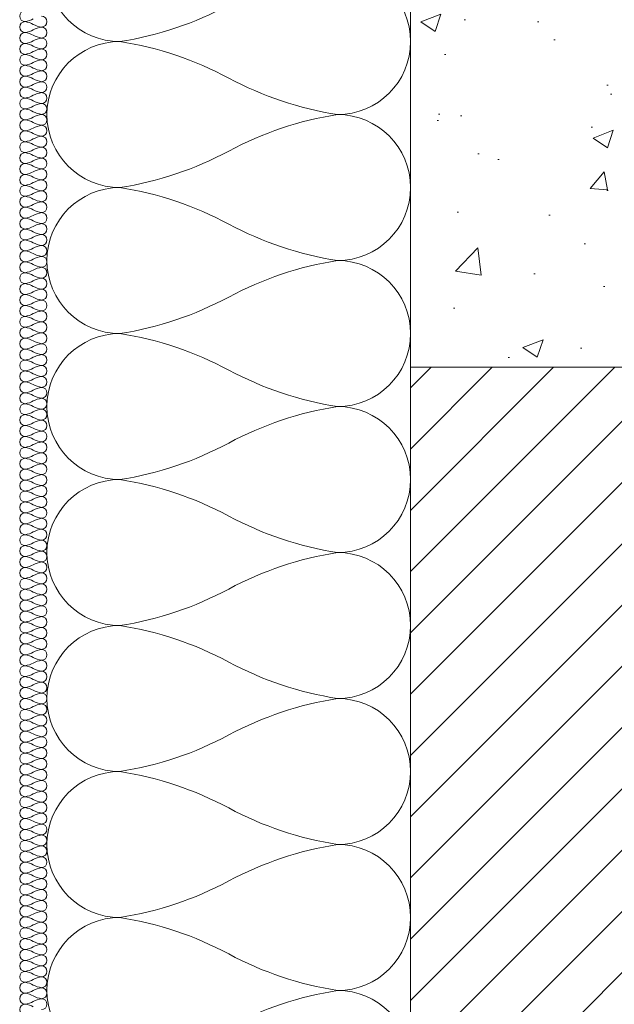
# Model space of a CAD drawing. Header units: millimetres. Extents: x 3652085 to 3778338, y -303702 to -273644.
# Tile 552 of 588: x 3765965 to 3766096, y -276407 to -276191. Entities that reach past the tile are written whole.
import ezdxf

# ---------------------------------------------------------------- set-up
doc = ezdxf.new("R2010")
doc.units = ezdxf.units.MM
for name, color, linetype, lineweight in [('004 Brick Wall', 7, 'Continuous', 0), ('021 Various', 7, 'Continuous', 5), ('INSULATION (HAUSEART)', 31, 'Continuous', 15), ('SLAB    _HAUSART_', 8, 'Continuous', 9)]:
    doc.layers.add(name, color=color, linetype=linetype, lineweight=lineweight)

msp = doc.modelspace()

# ---------------------------------------------------------------- hatches: boundary and pattern name
at = {"layer": '004 Brick Wall', "linetype": 'Continuous', "lineweight": 0}
h = msp.add_hatch(dxfattribs=at)
h.set_pattern_fill('ANSI31', scale=3, angle=-360, style=0)
h.set_pattern_definition([(45, (93246.419, 19231.252), (-6.73519209, 6.73519209), [])])
h.paths.add_polyline_path([(3766051.38, -276267.08), (3766051.38, -277347.39), (3766251.36, -277347.39), (3766251.37, -276349.98), (3766251.37, -276267.08)])
at = {"layer": 'SLAB    _HAUSART_', "linetype": 'Continuous', "lineweight": 0}
h = msp.add_hatch(dxfattribs=at)
h.set_pattern_fill('AR-CONC', scale=0.25, style=0)
h.set_pattern_definition([(50, (3764312.685, -280677.555), (45.54617, -3.98477), [4.7625, -52.3875]), (355, (3764312.685, -280677.555), (-8.81086, 47.7642), [3.81, -41.91015]), (100.4514, (3764316.48, -280677.887), (36.7353, 43.77944), [4.0475, -44.52256]), (46.1842, (3764312.685, -280664.855), (67.76976, -10.5106), [7.14375, -78.58125]), (96.6356, (3764318.33, -280665.73), (59.351, 61.8565), [6.0713, -66.7839]), (351.1842, (3764312.685, -280664.855), (59.351, 61.8565), [5.715, -62.8649]), (21, (3764319.035, -280668.03), (37.9036, -25.5663), [4.7625, -52.3875]), (326, (3764319.035, -280668.03), (15.4505, 46.047), [3.81, -41.91]), (71.4514, (3764322.194, -280670.16), (53.3541, 20.4807), [4.0475, -44.5225]), (37.5, (3764312.685, -280677.555), (0.77215, 21.13876), [0, -41.402, 0, -42.545, 0, -42.06875]), (7.5, (3764312.685, -280677.555), (16.70492, 25.04514), [0, -24.257, 0, -40.4495, 0, -16.03375]), (327.5, (3764298.525, -280677.555), (33.89765, -1.432186), [0, -15.875, 0, -49.53, 0, -65.7225]), (317.5, (3764292.175, -280677.555), (37.0323, 6.35662), [0, -20.6375, 0, -32.893, 0, -46.6725])])
h.paths.add_polyline_path([(3766051.39, -276067.08), (3766051.39, -276267.08), (3766251.37, -276267.08), (3766251.37, -276067.08)])

# ---------------------------------------------------------------- linework, layer by layer
at = {"layer": '004 Brick Wall', "color": 7, "linetype": 'Continuous', "lineweight": 15, "elevation": 3252.74}
msp.add_lwpolyline([(3766051.39, -276067.08), (3766051.39, -276267.08), (3766251.37, -276267.08), (3766251.37, -276067.08), (3766051.39, -276067.08)], close=True, dxfattribs=at)
at = {"layer": '021 Various', "elevation": 4644.32}
for points in [[(3765966.59, -276188.69, 1), (3765966.59, -276191.09, 0.084342), (3765968.39, -276190.49, -0.084342)], [(3765970.19, -276189.89, -1), (3765970.19, -276192.29, -0.084342), (3765968.39, -276191.69, 0.084342), (3765966.59, -276191.09, 1), (3765966.59, -276193.49, 0.084342), (3765968.39, -276192.89, -0.084342), (3765970.19, -276192.29, -1), (3765970.19, -276194.69, -0.084342), (3765968.39, -276194.09, 0.084342), (3765966.59, -276193.49, 1), (3765966.59, -276195.89, 0.084342), (3765968.39, -276195.29, -0.084342), (3765970.19, -276194.69, -1), (3765970.19, -276197.09, -0.084342), (3765968.39, -276196.49, 0.084342), (3765966.59, -276195.89, 1), (3765966.59, -276198.29, 0.084342), (3765968.39, -276197.69, -0.084342), (3765970.19, -276197.09, -1), (3765970.19, -276199.49, -0.084342), (3765968.39, -276198.89, 0.084342), (3765966.59, -276198.29, 1), (3765966.59, -276200.69, 0.084342), (3765968.39, -276200.09, -0.084342), (3765970.19, -276199.49, -1), (3765970.19, -276201.89, -0.084342), (3765968.39, -276201.29, 0.084342), (3765966.59, -276200.69, 1), (3765966.59, -276203.09, 0.084342), (3765968.39, -276202.49, -0.084342), (3765970.19, -276201.89, -1), (3765970.19, -276204.29, -0.084342), (3765968.39, -276203.69, 0.084342), (3765966.59, -276203.09, 1), (3765966.59, -276205.49, 0.084342), (3765968.39, -276204.89, -0.084342), (3765970.19, -276204.29, -1), (3765970.19, -276206.69, -0.084342), (3765968.39, -276206.09, 0.084342), (3765966.59, -276205.49, 1), (3765966.59, -276207.89, 0.084342), (3765968.39, -276207.29, -0.084342), (3765970.19, -276206.69, -1), (3765970.19, -276209.09, -0.084342), (3765968.39, -276208.49, 0.084342), (3765966.59, -276207.89, 1), (3765966.59, -276210.29, 0.084342), (3765968.39, -276209.69, -0.084342), (3765970.19, -276209.09, -1), (3765970.19, -276211.49, -0.084342), (3765968.39, -276210.89, 0.084342), (3765966.59, -276210.29, 1), (3765966.59, -276212.69, 0.084342), (3765968.39, -276212.09, -0.084342), (3765970.19, -276211.49, -1), (3765970.19, -276213.89, -0.084342), (3765968.39, -276213.29, 0.084342), (3765966.59, -276212.69, 1), (3765966.59, -276215.09, 0.084342), (3765968.39, -276214.49, -0.084342), (3765970.19, -276213.89, -1), (3765970.19, -276216.29, -0.084342), (3765968.39, -276215.69, 0.084342), (3765966.59, -276215.09, 1), (3765966.59, -276217.49, 0.084342), (3765968.39, -276216.89, -0.084342), (3765970.19, -276216.29, -1), (3765970.19, -276218.69, -0.084342), (3765968.39, -276218.09, 0.084342), (3765966.59, -276217.49, 1), (3765966.59, -276219.89, 0.084342), (3765968.39, -276219.29, -0.084342), (3765970.19, -276218.69, -1), (3765970.19, -276221.09, -0.084342), (3765968.39, -276220.49, 0.084342), (3765966.59, -276219.89, 1), (3765966.59, -276222.29, 0.084342), (3765968.39, -276221.69, -0.084342), (3765970.19, -276221.09, -1), (3765970.19, -276223.49, -0.084342), (3765968.39, -276222.89, 0.084342), (3765966.59, -276222.29, 1), (3765966.59, -276224.69, 0.084342), (3765968.39, -276224.09, -0.084342), (3765970.19, -276223.49, -1), (3765970.19, -276225.89, -0.084342), (3765968.39, -276225.29, 0.084342), (3765966.59, -276224.69, 1), (3765966.59, -276227.09, 0.084342), (3765968.39, -276226.49, -0.084342), (3765970.19, -276225.89, -1), (3765970.19, -276228.29, -0.084342), (3765968.39, -276227.69, 0.084342), (3765966.59, -276227.09, 1), (3765966.59, -276229.49, 0.084342), (3765968.39, -276228.89, -0.084342), (3765970.19, -276228.29, -1), (3765970.19, -276230.69, -0.084342), (3765968.39, -276230.09, 0.084342), (3765966.59, -276229.49, 1), (3765966.59, -276231.89, 0.084342), (3765968.39, -276231.29, -0.084342), (3765970.19, -276230.69, -1), (3765970.19, -276233.09, -0.084342), (3765968.39, -276232.49, 0.084342), (3765966.59, -276231.89, 1), (3765966.59, -276234.3, 0.084342), (3765968.39, -276233.69, -0.084342), (3765970.19, -276233.09, -1), (3765970.19, -276235.5, -0.084342), (3765968.39, -276234.9, 0.084342), (3765966.59, -276234.3, 1), (3765966.59, -276236.7, 0.084342), (3765968.39, -276236.1, -0.084342), (3765970.19, -276235.5, -1), (3765970.19, -276237.9, -0.084342), (3765968.39, -276237.3, 0.084342), (3765966.59, -276236.7, 1), (3765966.59, -276239.1, 0.084342), (3765968.39, -276238.5, -0.084342), (3765970.19, -276237.9, -1), (3765970.19, -276240.3, -0.084342), (3765968.39, -276239.7, 0.084342), (3765966.59, -276239.1, 1), (3765966.59, -276241.5, 0.084342), (3765968.39, -276240.9, -0.084342), (3765970.19, -276240.3, -1), (3765970.19, -276242.7, -0.084342), (3765968.39, -276242.1, 0.084342), (3765966.59, -276241.5, 1), (3765966.59, -276243.9, 0.084342), (3765968.39, -276243.3, -0.084342), (3765970.19, -276242.7, -1), (3765970.19, -276245.1, -0.084342), (3765968.39, -276244.5, 0.084342), (3765966.59, -276243.9, 1), (3765966.59, -276246.3, 0.084342), (3765968.39, -276245.7, -0.084342), (3765970.19, -276245.1, -1), (3765970.19, -276247.5, -0.084342), (3765968.39, -276246.9, 0.084342), (3765966.59, -276246.3, 1), (3765966.59, -276248.7, 0.084342), (3765968.39, -276248.1, -0.084342), (3765970.19, -276247.5, -1), (3765970.19, -276249.9, -0.084342), (3765968.39, -276249.3, 0.084342), (3765966.59, -276248.7, 1), (3765966.59, -276251.1, 0.084342), (3765968.39, -276250.5, -0.084342), (3765970.19, -276249.9, -1), (3765970.19, -276252.3, -0.084342), (3765968.39, -276251.7, 0.084342), (3765966.59, -276251.1, 1), (3765966.59, -276253.5, 0.084342), (3765968.39, -276252.9, -0.084342), (3765970.19, -276252.3, -1), (3765970.19, -276254.7, -0.084342), (3765968.39, -276254.1, 0.084342), (3765966.59, -276253.5, 1), (3765966.59, -276255.9, 0.084342), (3765968.39, -276255.3, -0.084342), (3765970.19, -276254.7, -1), (3765970.19, -276257.1, -0.084342), (3765968.39, -276256.5, 0.084342), (3765966.59, -276255.9, 1), (3765966.59, -276258.3, 0.084342), (3765968.39, -276257.7, -0.084342), (3765970.19, -276257.1, -1), (3765970.19, -276259.5, -0.084342), (3765968.39, -276258.9, 0.084342), (3765966.59, -276258.3, 1), (3765966.59, -276260.7, 0.084342), (3765968.39, -276260.1, -0.084342), (3765970.19, -276259.5, -1), (3765970.19, -276261.9, -0.084342), (3765968.39, -276261.3, 0.084342), (3765966.59, -276260.7, 1), (3765966.59, -276263.1, 0.084342), (3765968.39, -276262.5, -0.084342), (3765970.19, -276261.9, -1), (3765970.19, -276264.3, -0.084342), (3765968.39, -276263.7, 0.084342), (3765966.59, -276263.1, 1), (3765966.59, -276265.5, 0.084342), (3765968.39, -276264.9, -0.084342), (3765970.19, -276264.3, -1), (3765970.19, -276266.7, -0.084342), (3765968.39, -276266.1, 0.084342), (3765966.59, -276265.5, 1), (3765966.59, -276267.9, 0.084342), (3765968.39, -276267.3, -0.084342), (3765970.19, -276266.7, -1), (3765970.19, -276269.1, -0.084342), (3765968.39, -276268.5, 0.084342), (3765966.59, -276267.9, 1), (3765966.59, -276270.3, 0.084342), (3765968.39, -276269.7, -0.084342), (3765970.19, -276269.1, -1), (3765970.19, -276271.5, -0.084342), (3765968.39, -276270.9, 0.084342), (3765966.59, -276270.3, 1), (3765966.59, -276272.7, 0.084342), (3765968.39, -276272.1, -0.084342), (3765970.19, -276271.5, -1), (3765970.19, -276273.9, -0.084342), (3765968.39, -276273.3, 0.084342), (3765966.59, -276272.7, 1), (3765966.59, -276275.1, 0.084342), (3765968.39, -276274.5, -0.084342), (3765970.19, -276273.9, -1), (3765970.19, -276276.3, -0.084342), (3765968.39, -276275.7, 0.084342), (3765966.59, -276275.1, 1), (3765966.59, -276277.5, 0.084342), (3765968.39, -276276.9, -0.084342), (3765970.19, -276276.3, -1), (3765970.19, -276278.7, -0.084342), (3765968.39, -276278.1, 0.084342), (3765966.59, -276277.5, 1), (3765966.59, -276279.9, 0.084342), (3765968.39, -276279.3, -0.084342), (3765970.19, -276278.7, -1), (3765970.19, -276281.1, -0.084342), (3765968.39, -276280.5, 0.084342), (3765966.59, -276279.9, 1), (3765966.59, -276282.3, 0.084342), (3765968.39, -276281.7, -0.084342), (3765970.19, -276281.1, -1), (3765970.19, -276283.5, -0.084342), (3765968.39, -276282.9, 0.084342), (3765966.59, -276282.3, 1), (3765966.59, -276284.7, 0.084342), (3765968.39, -276284.1, -0.084342), (3765970.19, -276283.5, -1), (3765970.19, -276285.9, -0.084342), (3765968.39, -276285.3, 0.084342), (3765966.59, -276284.7, 1), (3765966.59, -276287.1, 0.084342), (3765968.39, -276286.5, -0.084342), (3765970.19, -276285.9, -1), (3765970.19, -276288.3, -0.084342), (3765968.39, -276287.7, 0.084342), (3765966.59, -276287.1, 1), (3765966.59, -276289.5, 0.084342), (3765968.39, -276288.9, -0.084342), (3765970.19, -276288.3, -1), (3765970.19, -276290.7, -0.084342), (3765968.39, -276290.1, 0.084342), (3765966.59, -276289.5, 1), (3765966.59, -276291.9, 0.084342), (3765968.39, -276291.3, -0.084342), (3765970.19, -276290.7, -1), (3765970.19, -276293.1, -0.084342), (3765968.39, -276292.5, 0.084342), (3765966.59, -276291.9, 1), (3765966.59, -276294.3, 0.084342), (3765968.39, -276293.7, -0.084342), (3765970.19, -276293.1, -1), (3765970.19, -276295.5, -0.084342), (3765968.39, -276294.9, 0.084342), (3765966.59, -276294.3, 1), (3765966.59, -276296.7, 0.084342), (3765968.39, -276296.1, -0.084342), (3765970.19, -276295.5, -1), (3765970.19, -276297.9, -0.084342), (3765968.39, -276297.3, 0.084342), (3765966.59, -276296.7, 1), (3765966.59, -276299.1, 0.084342), (3765968.39, -276298.5, -0.084342), (3765970.19, -276297.9, -1), (3765970.19, -276300.3, -0.084342), (3765968.39, -276299.7, 0.084342), (3765966.59, -276299.1, 1), (3765966.59, -276301.5, 0.084342), (3765968.39, -276300.9, -0.084342), (3765970.19, -276300.3, -1), (3765970.19, -276302.7, -0.084342), (3765968.39, -276302.1, 0.084342), (3765966.59, -276301.5, 1), (3765966.59, -276303.9, 0.084342), (3765968.39, -276303.3, -0.084342), (3765970.19, -276302.7, -1), (3765970.19, -276305.1, -0.084342), (3765968.39, -276304.5, 0.084342), (3765966.59, -276303.9, 1), (3765966.59, -276306.3, 0.084342), (3765968.39, -276305.7, -0.084342), (3765970.19, -276305.1, -1), (3765970.19, -276307.5, -0.084342), (3765968.39, -276306.9, 0.084342), (3765966.59, -276306.3, 1), (3765966.59, -276308.7, 0.084342), (3765968.39, -276308.1, -0.084342), (3765970.19, -276307.5, -1), (3765970.19, -276309.9, -0.084342), (3765968.39, -276309.3, 0.084342), (3765966.59, -276308.7, 1), (3765966.59, -276311.1, 0.084342), (3765968.39, -276310.5, -0.084342), (3765970.19, -276309.9, -1), (3765970.19, -276312.3, -0.084342), (3765968.39, -276311.7, 0.084342), (3765966.59, -276311.1, 1), (3765966.59, -276313.5, 0.084342), (3765968.39, -276312.9, -0.084342), (3765970.19, -276312.3, -1), (3765970.19, -276314.7, -0.084342), (3765968.39, -276314.1, 0.084342), (3765966.59, -276313.5, 1), (3765966.59, -276315.9, 0.084342), (3765968.39, -276315.3, -0.084342), (3765970.19, -276314.7, -1), (3765970.19, -276317.1, -0.084342), (3765968.39, -276316.5, 0.084342), (3765966.59, -276315.9, 1), (3765966.59, -276318.3, 0.084342), (3765968.39, -276317.7, -0.084342), (3765970.19, -276317.1, -1), (3765970.19, -276319.51, -0.084342), (3765968.39, -276318.9, 0.084342), (3765966.59, -276318.3, 1), (3765966.59, -276320.71, 0.084342), (3765968.39, -276320.11, -0.084342), (3765970.19, -276319.51, -1), (3765970.19, -276321.91, -0.084342), (3765968.39, -276321.31, 0.084342), (3765966.59, -276320.71, 1), (3765966.59, -276323.11, 0.084342), (3765968.39, -276322.51, -0.084342), (3765970.19, -276321.91, -1), (3765970.19, -276324.31, -0.084342), (3765968.39, -276323.71, 0.084342), (3765966.59, -276323.11, 1), (3765966.59, -276325.51, 0.084342), (3765968.39, -276324.91, -0.084342), (3765970.19, -276324.31, -1), (3765970.19, -276326.71, -0.084342), (3765968.39, -276326.11, 0.084342), (3765966.59, -276325.51, 1), (3765966.59, -276327.91, 0.084342), (3765968.39, -276327.31, -0.084342), (3765970.19, -276326.71, -1), (3765970.19, -276329.11, -0.084342), (3765968.39, -276328.51, 0.084342), (3765966.59, -276327.91, 1), (3765966.59, -276330.31, 0.084342), (3765968.39, -276329.71, -0.084342), (3765970.19, -276329.11, -1), (3765970.19, -276331.51, -0.084342), (3765968.39, -276330.91, 0.084342), (3765966.59, -276330.31, 1), (3765966.59, -276332.71, 0.084342), (3765968.39, -276332.11, -0.084342), (3765970.19, -276331.51, -1), (3765970.19, -276333.91, -0.084342), (3765968.39, -276333.31, 0.084342), (3765966.59, -276332.71, 1), (3765966.59, -276335.11, 0.084342), (3765968.39, -276334.51, -0.084342), (3765970.19, -276333.91, -1), (3765970.19, -276336.31, -0.084342), (3765968.39, -276335.71, 0.084342), (3765966.59, -276335.11, 1), (3765966.59, -276337.51, 0.084342), (3765968.39, -276336.91, -0.084342), (3765970.19, -276336.31, -1), (3765970.19, -276338.71, -0.084342), (3765968.39, -276338.11, 0.084342), (3765966.59, -276337.51, 1), (3765966.59, -276339.91, 0.084342), (3765968.39, -276339.31, -0.084342), (3765970.19, -276338.71, -1), (3765970.19, -276341.11, -0.084342), (3765968.39, -276340.51, 0.084342), (3765966.59, -276339.91, 1), (3765966.59, -276342.31, 0.084342), (3765968.39, -276341.71, -0.084342), (3765970.19, -276341.11, -1), (3765970.19, -276343.51, -0.084342), (3765968.39, -276342.91, 0.084342), (3765966.59, -276342.31, 1), (3765966.59, -276344.71, 0.084342), (3765968.39, -276344.11, -0.084342), (3765970.19, -276343.51, -1), (3765970.19, -276345.91, -0.084342), (3765968.39, -276345.31, 0.084342), (3765966.59, -276344.71, 1), (3765966.59, -276347.11, 0.084342), (3765968.39, -276346.51, -0.084342), (3765970.19, -276345.91, -1), (3765970.19, -276348.31, -0.084342), (3765968.39, -276347.71, 0.084342), (3765966.59, -276347.11, 1), (3765966.59, -276349.51, 0.084342), (3765968.39, -276348.91, -0.084342), (3765970.19, -276348.31, -1), (3765970.19, -276350.71, -0.084342), (3765968.39, -276350.11, 0.084342), (3765966.59, -276349.51, 1), (3765966.59, -276351.91, 0.084342), (3765968.39, -276351.31, -0.084342), (3765970.19, -276350.71, -1), (3765970.19, -276353.11, -0.084342), (3765968.39, -276352.51, 0.084342), (3765966.59, -276351.91, 1), (3765966.59, -276354.31, 0.084342), (3765968.39, -276353.71, -0.084342), (3765970.19, -276353.11, -1), (3765970.19, -276355.51, -0.084342), (3765968.39, -276354.91, 0.084342), (3765966.59, -276354.31, 1), (3765966.59, -276356.71, 0.084342), (3765968.39, -276356.11, -0.084342), (3765970.19, -276355.51, -1), (3765970.19, -276357.91, -0.084342), (3765968.39, -276357.31, 0.084342), (3765966.59, -276356.71, 1), (3765966.59, -276359.11, 0.084342), (3765968.39, -276358.51, -0.084342), (3765970.19, -276357.91, -1), (3765970.19, -276360.31, -0.084342), (3765968.39, -276359.71, 0.084342), (3765966.59, -276359.11, 1), (3765966.59, -276361.51, 0.084342), (3765968.39, -276360.91, -0.084342), (3765970.19, -276360.31, -1), (3765970.19, -276362.71, -0.084342), (3765968.39, -276362.11, 0.084342), (3765966.59, -276361.51, 1), (3765966.59, -276363.91, 0.084342), (3765968.39, -276363.31, -0.084342), (3765970.19, -276362.71, -1), (3765970.19, -276365.11, -0.084342), (3765968.39, -276364.51, 0.084342), (3765966.59, -276363.91, 1), (3765966.59, -276366.31, 0.084342), (3765968.39, -276365.71, -0.084342), (3765970.19, -276365.11, -1), (3765970.19, -276367.51, -0.084342), (3765968.39, -276366.91, 0.084342), (3765966.59, -276366.31, 1), (3765966.59, -276368.71, 0.084342), (3765968.39, -276368.11, -0.084342), (3765970.19, -276367.51, -1), (3765970.19, -276369.91, -0.084342), (3765968.39, -276369.31, 0.084342), (3765966.59, -276368.71, 1), (3765966.59, -276371.11, 0.084342), (3765968.39, -276370.51, -0.084342), (3765970.19, -276369.91, -1), (3765970.19, -276372.31, -0.084342), (3765968.39, -276371.71, 0.084342), (3765966.59, -276371.11, 1), (3765966.59, -276373.51, 0.084342), (3765968.39, -276372.91, -0.084342), (3765970.19, -276372.31, -1), (3765970.19, -276374.71, -0.084342), (3765968.39, -276374.11, 0.084342), (3765966.59, -276373.51, 1), (3765966.59, -276375.91, 0.084342), (3765968.39, -276375.31, -0.084342), (3765970.19, -276374.71, -1), (3765970.19, -276377.11, -0.084342), (3765968.39, -276376.51, 0.084342), (3765966.59, -276375.91, 1), (3765966.59, -276378.31, 0.084342), (3765968.39, -276377.71, -0.084342), (3765970.19, -276377.11, -1), (3765970.19, -276379.51, -0.084342), (3765968.39, -276378.91, 0.084342), (3765966.59, -276378.31, 1), (3765966.59, -276380.71, 0.084342), (3765968.39, -276380.11, -0.084342), (3765970.19, -276379.51, -1), (3765970.19, -276381.91, -0.084342), (3765968.39, -276381.31, 0.084342), (3765966.59, -276380.71, 1), (3765966.59, -276383.11, 0.084342), (3765968.39, -276382.51, -0.084342), (3765970.19, -276381.91, -1), (3765970.19, -276384.31, -0.084342), (3765968.39, -276383.71, 0.084342), (3765966.59, -276383.11, 1), (3765966.59, -276385.51, 0.084342), (3765968.39, -276384.91, -0.084342), (3765970.19, -276384.31, -1), (3765970.19, -276386.71, -0.084342), (3765968.39, -276386.11, 0.084342), (3765966.59, -276385.51, 1), (3765966.59, -276387.91, 0.084342), (3765968.39, -276387.31, -0.084342), (3765970.19, -276386.71, -1), (3765970.19, -276389.11, -0.084342), (3765968.39, -276388.51, 0.084342), (3765966.59, -276387.91, 1), (3765966.59, -276390.31, 0.084342), (3765968.39, -276389.71, -0.084342), (3765970.19, -276389.11, -1), (3765970.19, -276391.51, -0.084342), (3765968.39, -276390.91, 0.084342), (3765966.59, -276390.31, 1), (3765966.59, -276392.71, 0.084342), (3765968.39, -276392.11, -0.084342), (3765970.19, -276391.51, -1), (3765970.19, -276393.91, -0.084342), (3765968.39, -276393.31, 0.084342), (3765966.59, -276392.71, 1), (3765966.59, -276395.11, 0.084342), (3765968.39, -276394.51, -0.084342), (3765970.19, -276393.91, -1), (3765970.19, -276396.31, -0.084342), (3765968.39, -276395.71, 0.084342), (3765966.59, -276395.11, 1), (3765966.59, -276397.51, 0.084342), (3765968.39, -276396.91, -0.084342), (3765970.19, -276396.31, -1), (3765970.19, -276398.71, -0.084342), (3765968.39, -276398.11, 0.084342), (3765966.59, -276397.51, 1), (3765966.59, -276399.91, 0.084342), (3765968.39, -276399.31, -0.084342), (3765970.19, -276398.71, -1), (3765970.19, -276401.11, -0.084342), (3765968.39, -276400.51, 0.084342), (3765966.59, -276399.91, 1), (3765966.59, -276402.31, 0.084342), (3765968.39, -276401.71, -0.084342), (3765970.19, -276401.11, -1), (3765970.19, -276403.51, -0.084342), (3765968.39, -276402.91, 0.084342), (3765966.59, -276402.31, 1), (3765966.59, -276404.72, 0.084342), (3765968.39, -276404.11, -0.084342), (3765970.19, -276403.51, -1), (3765970.19, -276405.92, -0.084342), (3765968.39, -276405.32, 0.084342), (3765966.59, -276404.72, 1), (3765966.59, -276407.12, 0.084342), (3765968.39, -276406.52, -0.084342), (3765970.19, -276405.92, -1), (3765970.19, -276408.32, -0.084342)], [(3765968.39, -276407.72, 0.084342), (3765966.59, -276407.12, 1), (3765966.59, -276409.52, 0.084342)]]:
    msp.add_lwpolyline(points, format="xyb", dxfattribs=at)
at = {"layer": 'INSULATION (HAUSEART)', "linetype": 'Continuous', "lineweight": 0, "elevation": 3252.74}
for points in [[(3765987.43, -276163.37, 1), (3765987.43, -276195.47, 0.08472), (3766011.38, -276187.45, -0.08472)], [(3766035.33, -276179.42, -1), (3766035.33, -276211.52, -0.08472), (3766011.38, -276203.5, 0.08472), (3765987.43, -276195.47, 1), (3765987.43, -276227.57, 0.08472), (3766011.38, -276219.55, -0.08472), (3766035.33, -276211.52, -1), (3766035.33, -276243.62, -0.08472), (3766011.38, -276235.6, 0.08472), (3765987.43, -276227.57, 1), (3765987.43, -276259.67, 0.08472), (3766011.38, -276251.64, -0.08472), (3766035.33, -276243.62, -1), (3766035.33, -276275.72, -0.08472), (3766011.38, -276267.69, 0.08472), (3765987.43, -276259.67, 1), (3765987.43, -276291.77, 0.08472), (3766011.38, -276283.74, -0.08472), (3766035.33, -276275.72, -1), (3766035.33, -276307.82, -0.08472), (3766011.38, -276299.79, 0.08472), (3765987.43, -276291.77, 1), (3765987.43, -276323.87, 0.08472), (3766011.38, -276315.84, -0.08472), (3766035.33, -276307.82, -1), (3766035.33, -276339.92, -0.08472), (3766011.38, -276331.89, 0.08472), (3765987.43, -276323.87, 1), (3765987.43, -276355.97, 0.08472), (3766011.38, -276347.94, -0.08472), (3766035.33, -276339.92, -1), (3766035.33, -276372.02, -0.08472), (3766011.38, -276363.99, 0.08472), (3765987.43, -276355.97, 1), (3765987.43, -276388.07, 0.08472), (3766011.38, -276380.04, -0.08472), (3766035.33, -276372.02, -1), (3766035.33, -276404.12, -0.08472), (3766011.38, -276396.09, 0.08472), (3765987.43, -276388.07, 1), (3765987.43, -276420.17, 0.08472)], [(3766011.38, -276412.14, -0.08472), (3766035.33, -276404.12, -1), (3766035.33, -276436.21, -0.08472)]]:
    msp.add_lwpolyline(points, format="xyb", dxfattribs=at)
at = {"layer": 'SLAB    _HAUSART_', "color": 7, "linetype": 'Continuous', "lineweight": 0}
msp.add_line((3766051.39, -276067.08, 4644.32), (3766051.39, -276267.08, 4644.32), dxfattribs=at)
at = {"layer": 'SLAB    _HAUSART_', "color": 7, "linetype": 'Continuous', "lineweight": 0, "elevation": 1998.84}
msp.add_lwpolyline([(3766151.38, -277347.39), (3766251.36, -277347.39), (3766251.37, -276561.57), (3766251.37, -276267.08), (3766051.38, -276267.08), (3766051.38, -277347.39), (3766151.38, -277347.39)], close=True, dxfattribs=at)

doc.saveas('drawing.dxf')
